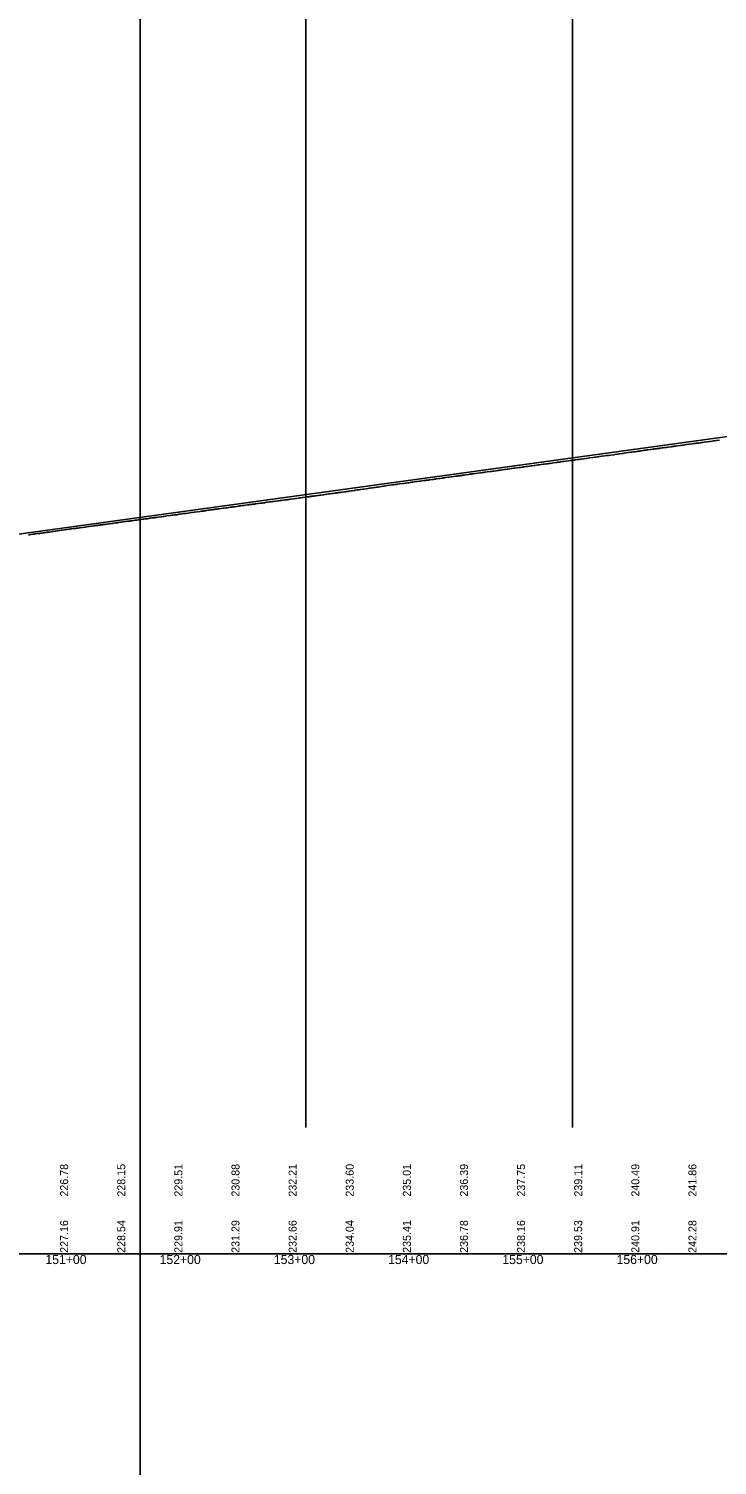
# Model space of a CAD drawing. Extents: x 1838386 to 1955906, y 719739 to 834437.
# Drawn here: x 1892428 to 1893030, y 825448 to 826705 of the extents above; entities that cross this region are included whole.
import ezdxf

# ---------------------------------------------------------------- set-up
doc = ezdxf.new("R2010")
doc.units = 0
for name, color, linetype in [('RD_DDB_Profile_EX', 7, 'Continuous'), ('RD_DDB_Profile_PR', 7, 'Continuous'), ('RD_DDB_StaTX', 7, 'Continuous'), ('RD_DDB_StripGrade', 7, 'Continuous'), ('RD_GPK_Profile_Cell', 7, 'Continuous'), ('RD_Sketch1', 7, 'Continuous')]:
    doc.layers.add(name, color=color, linetype=linetype)

msp = doc.modelspace()

# ---------------------------------------------------------------- linework, layer by layer
at = {"layer": 'RD_DDB_Profile_EX'}
for points in [[(1892950.3, 826333.8), (1892952, 826334.1), (1892953, 826334.2), (1892954.7, 826334.4), (1892955.6, 826334.5), (1892956.7, 826334.7), (1892958.3, 826334.9), (1892959.7, 826335.1), (1892960.6, 826335.2), (1892960.9, 826335.3), (1892962.6, 826335.5), (1892963.5, 826335.6), (1892965.6, 826335.9), (1892966.5, 826336.1), (1892967.4, 826336.2), (1892968.5, 826336.3), (1892968.8, 826336.4), (1892969.5, 826336.5), (1892971.5, 826336.7), (1892972.4, 826336.9), (1892974.4, 826337.2), (1892975.2, 826337.3), (1892976.8, 826337.5), (1892977.6, 826337.6), (1892979.4, 826337.8), (1892980.3, 826337.9), (1892982, 826338.2), (1892982.9, 826338.3), (1892984.7, 826338.6), (1892986.2, 826338.7), (1892987.3, 826338.9), (1892990, 826339.3), (1892990.5, 826339.4), (1892992.1, 826339.5), (1892992.6, 826339.6), (1892994.1, 826339.8), (1892995.3, 826340), (1892998.2, 826340.4), (1893000, 826340.6), (1893000.5, 826340.7), (1893001.7, 826340.9), (1893003.2, 826341.1), (1893003.9, 826341.2), (1893006.1, 826341.5), (1893008.5, 826341.8), (1893009.8, 826342), (1893011.1, 826342.2), (1893011.8, 826342.3), (1893013.8, 826342.5), (1893015.7, 826342.8), (1893016.4, 826342.9), (1893017.7, 826343), (1893019, 826343.2), (1893021.3, 826343.5), (1893021.7, 826343.6), (1893023.6, 826343.8), (1893024.3, 826343.9), (1893025.9, 826344.2), (1893027, 826344.3), (1893027.5, 826344.4), (1893029.2, 826344.6), (1893029.9, 826344.7), (1893032.3, 826345)], [(1892818.9, 826315.8), (1892821.1, 826316.1), (1892823.5, 826316.4), (1892824.7, 826316.6), (1892826.1, 826316.8), (1892826.8, 826316.9), (1892828.9, 826317.2), (1892831.4, 826317.5), (1892832.7, 826317.7), (1892834, 826317.9), (1892834.7, 826318), (1892836.7, 826318.3), (1892838.6, 826318.5), (1892839.3, 826318.6), (1892840.6, 826318.8), (1892842, 826319), (1892844.1, 826319.3), (1892844.6, 826319.4), (1892846.5, 826319.6), (1892847.2, 826319.7), (1892848.9, 826319.9), (1892849.9, 826320.1), (1892850.4, 826320.2), (1892851.9, 826320.4), (1892852.5, 826320.4), (1892852.9, 826320.5), (1892855.2, 826320.8), (1892856.9, 826321), (1892857.8, 826321.2), (1892858.3, 826321.2), (1892859.7, 826321.4), (1892860.5, 826321.5), (1892860.9, 826321.6), (1892863.1, 826321.9), (1892864.2, 826322), (1892865.7, 826322.2), (1892866.2, 826322.3), (1892867.4, 826322.5), (1892868.4, 826322.6), (1892870.1, 826322.8), (1892871, 826322.9), (1892872.1, 826323.1), (1892873.7, 826323.3), (1892875, 826323.5), (1892876.3, 826323.7), (1892878, 826323.9), (1892879, 826324), (1892881, 826324.3), (1892881.6, 826324.4), (1892882.7, 826324.6), (1892883.8, 826324.7), (1892884.2, 826324.7), (1892885.8, 826324.9), (1892886.9, 826325.1), (1892889.1, 826325.4), (1892889.7, 826325.5), (1892890.4, 826325.6), (1892891.8, 826325.8), (1892892.2, 826325.8), (1892893.1, 826326), (1892894.8, 826326.2), (1892895.7, 826326.3), (1892897.7, 826326.6), (1892898.2, 826326.6), (1892900.1, 826326.9), (1892901.5, 826327.1), (1892902.8, 826327.3), (1892903.6, 826327.4), (1892905.4, 826327.6), (1892905.9, 826327.7), (1892908, 826328), (1892909.4, 826328.1), (1892910.7, 826328.3), (1892911.4, 826328.4), (1892913.5, 826328.7), (1892915.3, 826329), (1892916, 826329), (1892917.3, 826329.2), (1892918.6, 826329.4), (1892921.3, 826329.8), (1892923.2, 826330), (1892923.9, 826330.1), (1892925.3, 826330.3), (1892926.5, 826330.5), (1892927.1, 826330.6), (1892929.3, 826330.9), (1892931.8, 826331.2), (1892933.3, 826331.5), (1892934.5, 826331.6), (1892935, 826331.7), (1892937.3, 826332), (1892939.8, 826332.3), (1892940.9, 826332.5), (1892942.4, 826332.7), (1892942.9, 826332.8), (1892944.4, 826333), (1892945, 826333.1), (1892946.8, 826333.3), (1892947.7, 826333.4), (1892948.8, 826333.6), (1892950.3, 826333.8)], [(1892693, 826298.2), (1892694, 826298.4), (1892696, 826298.7), (1892696.6, 826298.8), (1892696.9, 826298.8), (1892697.8, 826298.9), (1892698.9, 826299.1), (1892699.2, 826299.1), (1892700.9, 826299.3), (1892701.9, 826299.5), (1892704, 826299.8), (1892704.8, 826299.9), (1892705.5, 826300), (1892706.8, 826300.2), (1892707.2, 826300.2), (1892708, 826300.3), (1892709.8, 826300.6), (1892710.7, 826300.7), (1892712.7, 826301), (1892713.3, 826301.1), (1892715.1, 826301.4), (1892716.6, 826301.5), (1892717.7, 826301.7), (1892718.6, 826301.8), (1892720.4, 826302.1), (1892721, 826302.2), (1892723, 826302.5), (1892724.4, 826302.7), (1892725.7, 826302.9), (1892726.5, 826303), (1892728.3, 826303.3), (1892728.7, 826303.3), (1892730.4, 826303.5), (1892731, 826303.6), (1892732.4, 826303.8), (1892733.6, 826304), (1892736.3, 826304.4), (1892738.3, 826304.7), (1892738.9, 826304.8), (1892740.2, 826305), (1892741.5, 826305.2), (1892744.2, 826305.6), (1892746.1, 826305.8), (1892746.8, 826305.9), (1892748.2, 826306.1), (1892749.5, 826306.3), (1892750, 826306.4), (1892752.2, 826306.7), (1892754.7, 826307), (1892755.9, 826307.2), (1892757.4, 826307.4), (1892757.9, 826307.5), (1892759.5, 826307.7), (1892760.3, 826307.8), (1892762.7, 826308.1), (1892763.8, 826308.3), (1892765.3, 826308.5), (1892767.2, 826308.8), (1892768, 826308.9), (1892769.7, 826309.1), (1892770.6, 826309.2), (1892771.7, 826309.3), (1892773.2, 826309.6), (1892774.8, 826309.8), (1892775.9, 826309.9), (1892777.6, 826310.1), (1892778.5, 826310.3), (1892780.4, 826310.5), (1892781.2, 826310.6), (1892781.5, 826310.7), (1892782.6, 826310.9), (1892783.8, 826311), (1892784.4, 826311.1), (1892786.5, 826311.4), (1892787.4, 826311.5), (1892789.1, 826311.7), (1892789.4, 826311.8), (1892790.3, 826311.9), (1892791.7, 826312.1), (1892792.5, 826312.2), (1892794.4, 826312.5), (1892795.3, 826312.6), (1892797, 826312.8), (1892798, 826313), (1892799.7, 826313.2), (1892801.2, 826313.4), (1892802.3, 826313.5), (1892803.2, 826313.7), (1892805, 826313.9), (1892805.7, 826314), (1892807.1, 826314.2), (1892807.6, 826314.3), (1892809.1, 826314.5), (1892810.2, 826314.6), (1892813, 826315), (1892813.3, 826315.1), (1892815, 826315.3), (1892815.5, 826315.4), (1892816.7, 826315.5), (1892818.2, 826315.7), (1892818.9, 826315.8)], [(1892565.1, 826280.9), (1892567.2, 826281.2), (1892569.7, 826281.6), (1892571, 826281.7), (1892572.4, 826281.9), (1892572.9, 826282), (1892575.2, 826282.3), (1892577.6, 826282.6), (1892578.8, 826282.8), (1892580.3, 826283), (1892580.8, 826283.1), (1892582.4, 826283.3), (1892582.9, 826283.4), (1892584.7, 826283.6), (1892585.6, 826283.7), (1892586.7, 826283.9), (1892588.2, 826284.1), (1892588.7, 826284.2), (1892590.1, 826284.4), (1892590.9, 826284.5), (1892592.6, 826284.7), (1892593.5, 826284.8), (1892594.6, 826285), (1892596.1, 826285.2), (1892597.7, 826285.4), (1892598.8, 826285.6), (1892600.5, 826285.8), (1892601.4, 826285.9), (1892602.5, 826286), (1892604.1, 826286.3), (1892605.4, 826286.5), (1892606.4, 826286.6), (1892606.7, 826286.6), (1892608.4, 826286.8), (1892609.4, 826287), (1892611.5, 826287.3), (1892612.3, 826287.4), (1892613.1, 826287.5), (1892614.3, 826287.7), (1892614.6, 826287.7), (1892616.2, 826287.9), (1892617.3, 826288.1), (1892619.5, 826288.4), (1892620.2, 826288.5), (1892620.8, 826288.6), (1892622.2, 826288.7), (1892622.6, 826288.8), (1892623.5, 826288.9), (1892625.2, 826289.1), (1892626.1, 826289.2), (1892628.1, 826289.5), (1892628.6, 826289.6), (1892630.5, 826289.8), (1892632, 826290), (1892633.2, 826290.2), (1892633.9, 826290.3), (1892635.9, 826290.6), (1892636.3, 826290.6), (1892638.4, 826290.9), (1892639.8, 826291), (1892641.1, 826291.2), (1892641.8, 826291.3), (1892643.9, 826291.6), (1892645.7, 826291.8), (1892646.4, 826291.9), (1892647.7, 826292.1), (1892649, 826292.3), (1892651.7, 826292.7), (1892653.6, 826292.9), (1892654.3, 826293), (1892655.6, 826293.1), (1892656.9, 826293.4), (1892659.6, 826293.7), (1892661.5, 826293.9), (1892662.2, 826294), (1892663.7, 826294.3), (1892664.9, 826294.4), (1892665.4, 826294.5), (1892667.1, 826294.8), (1892667.7, 826294.8), (1892670.2, 826295.1), (1892671.3, 826295.3), (1892672.8, 826295.5), (1892673.3, 826295.6), (1892674.8, 826295.8), (1892675.4, 826295.9), (1892677.2, 826296.1), (1892678.1, 826296.2), (1892679.2, 826296.3), (1892680.7, 826296.6), (1892681.2, 826296.6), (1892682.5, 826296.8), (1892683.4, 826296.9), (1892685.1, 826297.1), (1892686, 826297.3), (1892687.1, 826297.4), (1892688.7, 826297.7), (1892690.1, 826297.9), (1892691, 826298), (1892691.3, 826298), (1892693, 826298.2)], [(1892443.7, 826264.4), (1892445, 826264.5), (1892445.5, 826264.6), (1892447, 826264.8), (1892448.1, 826265), (1892449, 826265.1), (1892450.8, 826265.3), (1892451.3, 826265.4), (1892452.9, 826265.6), (1892453.4, 826265.7), (1892454.5, 826265.9), (1892456.1, 826266.1), (1892456.8, 826266.2), (1892459, 826266.5), (1892460.8, 826266.7), (1892461.3, 826266.8), (1892462.8, 826267), (1892464, 826267.2), (1892464.7, 826267.3), (1892466.7, 826267.6), (1892468.6, 826267.8), (1892469.3, 826267.9), (1892470.6, 826268.1), (1892471.9, 826268.3), (1892472.6, 826268.4), (1892474.6, 826268.6), (1892476.5, 826268.9), (1892477.2, 826269), (1892478.5, 826269.2), (1892479.9, 826269.4), (1892480.5, 826269.4), (1892482.5, 826269.7), (1892484.4, 826269.9), (1892485.1, 826270.1), (1892486.4, 826270.2), (1892487.8, 826270.4), (1892488.3, 826270.5), (1892489.9, 826270.7), (1892490.4, 826270.8), (1892492.2, 826271), (1892493.1, 826271.1), (1892494.2, 826271.3), (1892495.7, 826271.5), (1892496.2, 826271.6), (1892497.6, 826271.8), (1892498.4, 826271.9), (1892500.1, 826272.1), (1892501, 826272.2), (1892502.1, 826272.4), (1892503.6, 826272.6), (1892504.1, 826272.6), (1892505.3, 826272.8), (1892506.3, 826272.9), (1892508, 826273.1), (1892508.9, 826273.3), (1892510, 826273.4), (1892511.6, 826273.7), (1892511.9, 826273.7), (1892513, 826273.9), (1892514.2, 826274), (1892515.9, 826274.2), (1892516.8, 826274.4), (1892517.9, 826274.5), (1892519.5, 826274.7), (1892520.7, 826274.9), (1892521.8, 826275), (1892522.2, 826275.1), (1892523.8, 826275.3), (1892524.8, 826275.4), (1892525.7, 826275.6), (1892527.4, 826275.8), (1892528.4, 826275.9), (1892529.6, 826276.1), (1892530.1, 826276.1), (1892531.6, 826276.3), (1892532.7, 826276.5), (1892533.6, 826276.6), (1892535.4, 826276.9), (1892536.1, 826277), (1892537.5, 826277.1), (1892538, 826277.2), (1892539.5, 826277.4), (1892540.6, 826277.6), (1892543.4, 826278), (1892543.7, 826278), (1892545.4, 826278.2), (1892545.9, 826278.3), (1892547.4, 826278.5), (1892548.6, 826278.7), (1892551.5, 826279.1), (1892553.3, 826279.3), (1892553.9, 826279.4), (1892555.2, 826279.6), (1892556.5, 826279.8), (1892557.2, 826279.8), (1892559.2, 826280.1), (1892561.2, 826280.4), (1892561.8, 826280.5), (1892563.1, 826280.7), (1892564.4, 826280.8), (1892565.1, 826280.9)], [(1892427.3, 826262.1), (1892428.3, 826262.3), (1892429.6, 826262.4), (1892431.3, 826262.6), (1892432.3, 826262.8), (1892433.2, 826262.9), (1892435.2, 826263.2), (1892436, 826263.3), (1892437.2, 826263.4), (1892437.6, 826263.5), (1892439.1, 826263.7), (1892440.2, 826263.9), (1892441.1, 826264), (1892443, 826264.3), (1892443.7, 826264.4)]]:
    msp.add_lwpolyline(points, dxfattribs=at)
at = {"layer": 'RD_DDB_Profile_PR'}
msp.add_line((1892213.1, 826234.6), (1893273.1, 826380.2), dxfattribs=at)
at = {"layer": 'RD_GPK_Profile_Cell'}
msp.add_line((1878363.1, 825633.1), (1904963.1, 825633.1), dxfattribs=at)
at = {"layer": 'RD_Sketch1'}
for p, q in [((1892525.2, 827957.8), (1892525.2, 821246.5)), ((1892670.3, 825743.6), (1892670.3, 827268.6)), ((1892903.6, 825743.6), (1892903.6, 827268.6))]:
    msp.add_line(p, q, dxfattribs=at)

# ---------------------------------------------------------------- texts
at = {"layer": 'RD_DDB_StaTX'}
for s, p in [('151+00', (1892442.2, 825624.1)), ('152+00', (1892542.2, 825624.1)), ('153+00', (1892642.2, 825624.1)), ('154+00', (1892742.2, 825624.1)), ('155+00', (1892842.2, 825624.1)), ('156+00', (1892942.2, 825624.1))]:
    msp.add_text(s, height=8, dxfattribs=at).set_placement(p)
at = {"layer": 'RD_DDB_StripGrade'}
for s, p in [('226.78', (1892462.1, 825683.1)), ('228.15', (1892512.1, 825683.1)), ('229.51', (1892562.1, 825683.1)), ('230.88', (1892612.1, 825683.1)), ('232.21', (1892662.1, 825683.1)), ('233.60', (1892712.1, 825683.1)), ('235.01', (1892762.1, 825683.1)), ('236.39', (1892812.1, 825683.1)), ('237.75', (1892862.1, 825683.1)), ('239.11', (1892912.1, 825683.1)), ('240.49', (1892962.1, 825683.1)), ('241.86', (1893012.1, 825683.1)), ('227.16', (1892462.1, 825633.9)), ('228.54', (1892512.1, 825633.9)), ('229.91', (1892562.1, 825633.9)), ('231.29', (1892612.1, 825633.9)), ('232.66', (1892662.1, 825633.9)), ('234.04', (1892712.1, 825633.9)), ('235.41', (1892762.1, 825633.9)), ('236.78', (1892812.1, 825633.9)), ('238.16', (1892862.1, 825633.9)), ('239.53', (1892912.1, 825633.9)), ('240.91', (1892962.1, 825633.9)), ('242.28', (1893012.1, 825633.9))]:
    msp.add_text(s, height=7, rotation=90, dxfattribs=at).set_placement(p)

doc.saveas('drawing.dxf')
